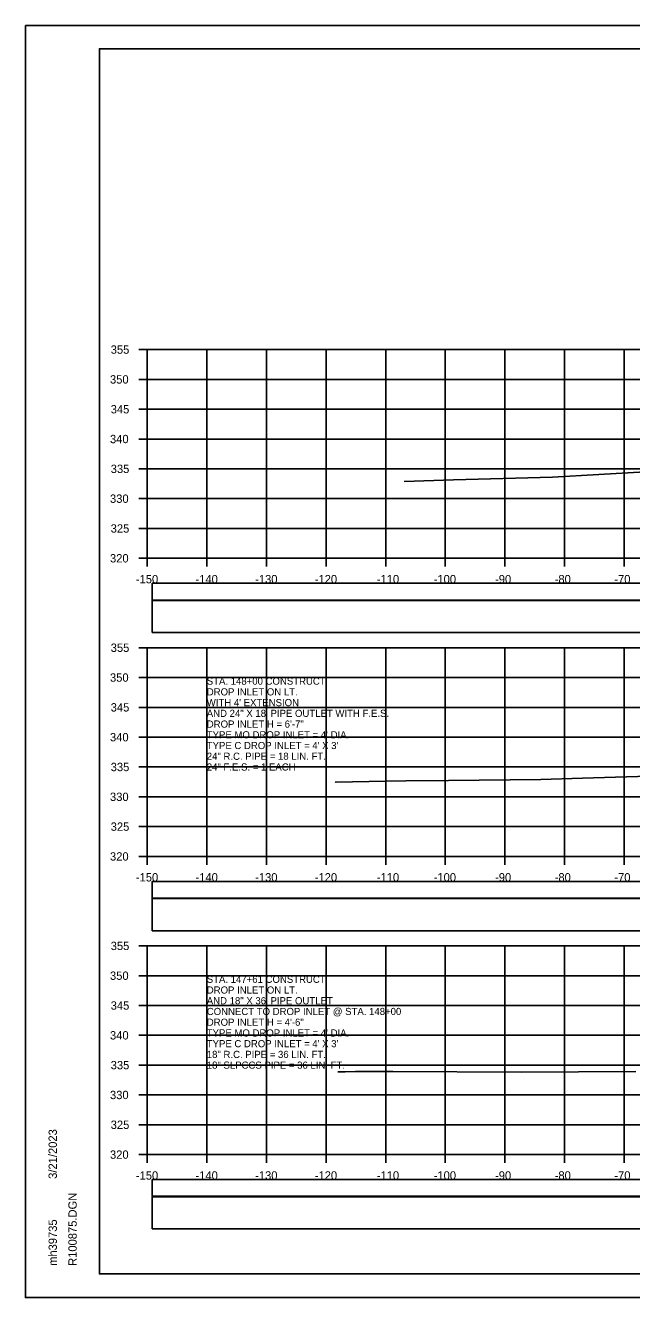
# Model space of a CAD drawing. Extents: x 1368122 to 1710785, y 373130 to 557566.
# Drawn here: x 1368851.8 to 1368953.4, y 379957.1 to 380170.5 of the extents above; entities that cross this region are included whole.
import ezdxf

# ---------------------------------------------------------------- set-up
doc = ezdxf.new("R2010")
doc.units = 0
for name, color, linetype in [('R_Alt Surface', 7, 'Continuous'), ('R_Axis', 7, 'Continuous'), ('R_Axis Annot', 7, 'Continuous'), ('R_Border', 7, 'Continuous'), ('R_Exist Surface', 7, 'Continuous'), ('R_Grid', 7, 'Continuous'), ('R_No Plot', 7, 'Continuous'), ('R_Water Annot', 7, 'Continuous')]:
    doc.layers.add(name, color=color, linetype=linetype)

msp = doc.modelspace()

# ---------------------------------------------------------------- linework, layer by layer
for points in [[(1368873.07, 380068.65), (1369171.37, 380068.65), (1369171.37, 380074.06), (1368873.07, 380074.06)], [(1368873.07, 380018.65), (1369171.37, 380018.65), (1369171.37, 380024.06), (1368873.07, 380024.06)], [(1368873.07, 379968.65), (1369171.37, 379968.65), (1369171.37, 379974.06), (1368873.07, 379974.06)]]:
    msp.add_lwpolyline(points, close=True)
at = {"layer": 'R_Alt Surface'}
for points in [[(1368873.07, 380074.12), (1369171.37, 380074.12), (1369171.37, 380076.93), (1368873.07, 380076.93)], [(1368873.07, 380024.12), (1369171.37, 380024.12), (1369171.37, 380026.93), (1368873.07, 380026.93)], [(1368873.07, 379974.12), (1369171.37, 379974.12), (1369171.37, 379976.93), (1368873.07, 379976.93)]]:
    msp.add_lwpolyline(points, close=True, dxfattribs=at)
at = {"layer": 'R_Axis'}
for p, q in [((1368870.82, 380116.12), (1368872.22, 380116.12)), ((1368872.22, 380081.12), (1368872.22, 380116.12)), ((1368870.82, 380111.12), (1368872.22, 380111.12)), ((1368870.82, 380106.12), (1368872.22, 380106.12)), ((1368870.82, 380101.12), (1368872.22, 380101.12)), ((1368870.82, 380096.12), (1368872.22, 380096.12)), ((1368870.82, 380091.12), (1368872.22, 380091.12)), ((1368870.82, 380086.12), (1368872.22, 380086.12)), ((1368870.82, 380081.12), (1368872.22, 380081.12)), ((1368872.22, 380081.12), (1369172.22, 380081.12)), ((1368872.22, 380079.72), (1368872.22, 380081.12)), ((1368882.22, 380079.72), (1368882.22, 380081.12)), ((1368892.22, 380079.72), (1368892.22, 380081.12)), ((1368902.22, 380079.72), (1368902.22, 380081.12)), ((1368912.22, 380079.72), (1368912.22, 380081.12)), ((1368922.22, 380079.72), (1368922.22, 380081.12)), ((1368932.22, 380079.72), (1368932.22, 380081.12)), ((1368942.22, 380079.72), (1368942.22, 380081.12)), ((1368952.22, 380079.72), (1368952.22, 380081.12)), ((1368870.82, 380066.12), (1368872.22, 380066.12)), ((1368872.22, 380031.12), (1368872.22, 380066.12)), ((1368870.82, 380061.12), (1368872.22, 380061.12)), ((1368870.82, 380056.12), (1368872.22, 380056.12)), ((1368870.82, 380051.12), (1368872.22, 380051.12)), ((1368870.82, 380046.12), (1368872.22, 380046.12)), ((1368870.82, 380041.12), (1368872.22, 380041.12)), ((1368870.82, 380036.12), (1368872.22, 380036.12)), ((1368870.82, 380031.12), (1368872.22, 380031.12)), ((1368872.22, 380031.12), (1369172.22, 380031.12)), ((1368872.22, 380029.72), (1368872.22, 380031.12)), ((1368882.22, 380029.72), (1368882.22, 380031.12)), ((1368892.22, 380029.72), (1368892.22, 380031.12)), ((1368902.22, 380029.72), (1368902.22, 380031.12)), ((1368912.22, 380029.72), (1368912.22, 380031.12)), ((1368922.22, 380029.72), (1368922.22, 380031.12)), ((1368932.22, 380029.72), (1368932.22, 380031.12)), ((1368942.22, 380029.72), (1368942.22, 380031.12)), ((1368952.22, 380029.72), (1368952.22, 380031.12)), ((1368870.82, 380016.12), (1368872.22, 380016.12)), ((1368872.22, 379981.12), (1368872.22, 380016.12)), ((1368870.82, 380011.12), (1368872.22, 380011.12)), ((1368870.82, 380006.12), (1368872.22, 380006.12)), ((1368870.82, 380001.12), (1368872.22, 380001.12)), ((1368870.82, 379996.12), (1368872.22, 379996.12)), ((1368870.82, 379991.12), (1368872.22, 379991.12)), ((1368870.82, 379986.12), (1368872.22, 379986.12)), ((1368870.82, 379981.12), (1368872.22, 379981.12)), ((1368872.22, 379981.12), (1369172.22, 379981.12)), ((1368872.22, 379979.72), (1368872.22, 379981.12)), ((1368882.22, 379979.72), (1368882.22, 379981.12)), ((1368892.22, 379979.72), (1368892.22, 379981.12)), ((1368902.22, 379979.72), (1368902.22, 379981.12)), ((1368912.22, 379979.72), (1368912.22, 379981.12)), ((1368922.22, 379979.72), (1368922.22, 379981.12)), ((1368932.22, 379979.72), (1368932.22, 379981.12)), ((1368942.22, 379979.72), (1368942.22, 379981.12)), ((1368952.22, 379979.72), (1368952.22, 379981.12))]:
    msp.add_line(p, q, dxfattribs=at)
at = {"layer": 'R_Border'}
for p, q in [((1368864.22, 380166.58), (1369180.4, 380166.58)), ((1368864.22, 379961.12), (1368864.22, 380166.58)), ((1368864.22, 379961.12), (1368864.22, 379961.12)), ((1369180.4, 379961.12), (1368864.22, 379961.12))]:
    msp.add_line(p, q, dxfattribs=at)
at = {"layer": 'R_Exist Surface'}
for points in [[(1368915.3, 380094.01), (1368923.61, 380094.26), (1368940.2, 380094.74), (1368963.5, 380096.09)], [(1368903.76, 380043.65), (1368903.89, 380043.56), (1368912.17, 380043.77), (1368915.61, 380043.81), (1368922.74, 380043.88), (1368938.23, 380044.03), (1368945.25, 380044.26), (1368961.87, 380044.76)], [(1368904.17, 379994.99), (1368905.4, 379995.02), (1368907.13, 379995.05), (1368913.41, 379995.06), (1368934.95, 379994.94), (1368954.19, 379995.08)]]:
    msp.add_lwpolyline(points, dxfattribs=at)
at = {"layer": 'R_Grid'}
for p, q in [((1368872.22, 380116.12), (1369172.22, 380116.12)), ((1368872.22, 380081.12), (1368872.22, 380116.12)), ((1368882.22, 380081.12), (1368882.22, 380116.12)), ((1368892.22, 380081.12), (1368892.22, 380116.12)), ((1368902.22, 380081.12), (1368902.22, 380116.12)), ((1368912.22, 380081.12), (1368912.22, 380116.12)), ((1368922.22, 380081.12), (1368922.22, 380116.12)), ((1368932.22, 380081.12), (1368932.22, 380116.12)), ((1368942.22, 380081.12), (1368942.22, 380116.12)), ((1368952.22, 380081.12), (1368952.22, 380116.12)), ((1368872.22, 380111.12), (1369172.22, 380111.12)), ((1368872.22, 380106.12), (1369172.22, 380106.12)), ((1368872.22, 380101.12), (1369172.22, 380101.12)), ((1368872.22, 380096.12), (1369172.22, 380096.12)), ((1368872.22, 380091.12), (1369172.22, 380091.12)), ((1368872.22, 380086.12), (1369172.22, 380086.12)), ((1368872.22, 380081.12), (1369172.22, 380081.12)), ((1368872.22, 380066.12), (1369172.22, 380066.12)), ((1368872.22, 380031.12), (1368872.22, 380066.12)), ((1368882.22, 380031.12), (1368882.22, 380066.12)), ((1368892.22, 380031.12), (1368892.22, 380066.12)), ((1368902.22, 380031.12), (1368902.22, 380066.12)), ((1368912.22, 380031.12), (1368912.22, 380066.12)), ((1368922.22, 380031.12), (1368922.22, 380066.12)), ((1368932.22, 380031.12), (1368932.22, 380066.12)), ((1368942.22, 380031.12), (1368942.22, 380066.12)), ((1368952.22, 380031.12), (1368952.22, 380066.12)), ((1368872.22, 380061.12), (1369172.22, 380061.12)), ((1368872.22, 380056.12), (1369172.22, 380056.12)), ((1368872.22, 380051.12), (1369172.22, 380051.12)), ((1368872.22, 380046.12), (1369172.22, 380046.12)), ((1368872.22, 380041.12), (1369172.22, 380041.12)), ((1368872.22, 380036.12), (1369172.22, 380036.12)), ((1368872.22, 380031.12), (1369172.22, 380031.12)), ((1368872.22, 380016.12), (1369172.22, 380016.12)), ((1368872.22, 379981.12), (1368872.22, 380016.12)), ((1368882.22, 379981.12), (1368882.22, 380016.12)), ((1368892.22, 379981.12), (1368892.22, 380016.12)), ((1368902.22, 379981.12), (1368902.22, 380016.12)), ((1368912.22, 379981.12), (1368912.22, 380016.12)), ((1368922.22, 379981.12), (1368922.22, 380016.12)), ((1368932.22, 379981.12), (1368932.22, 380016.12)), ((1368942.22, 379981.12), (1368942.22, 380016.12)), ((1368952.22, 379981.12), (1368952.22, 380016.12)), ((1368872.22, 380011.12), (1369172.22, 380011.12)), ((1368872.22, 380006.12), (1369172.22, 380006.12)), ((1368872.22, 380001.12), (1369172.22, 380001.12)), ((1368872.22, 379996.12), (1369172.22, 379996.12)), ((1368872.22, 379991.12), (1369172.22, 379991.12)), ((1368872.22, 379986.12), (1369172.22, 379986.12)), ((1368872.22, 379981.12), (1369172.22, 379981.12))]:
    msp.add_line(p, q, dxfattribs=at)
at = {"layer": 'R_No Plot'}
for p, q in [((1368851.82, 380170.48), (1369185.15, 380170.48)), ((1368851.82, 379957.15), (1369185.15, 379957.15))]:
    msp.add_line(p, q, dxfattribs=at)
for points in [[(1368851.81, 380170.48), (1369185.15, 380170.48), (1369185.15, 379957.14), (1368851.81, 379957.14)], [(1369098.14, 380166.58), (1369117.76, 380166.58), (1369117.76, 380156.7), (1369133.87, 380156.7), (1369157.07, 380156.7), (1369157.19, 380128.55), (1369180.4, 380128.55), (1369180.4, 379961.12), (1368864.22, 379961.12), (1368864.22, 380166.58)]]:
    msp.add_lwpolyline(points, close=True, dxfattribs=at)

# ---------------------------------------------------------------- texts
at = {"layer": 'R_Axis Annot'}
for s, p in [('355', (1368866.11, 380115.42)), ('350', (1368865.99, 380110.42)), ('345', (1368866.11, 380105.42)), ('340', (1368865.99, 380100.42)), ('335', (1368866.11, 380095.42)), ('330', (1368865.99, 380090.42)), ('325', (1368866.11, 380085.42)), ('320', (1368865.99, 380080.42)), ('-150', (1368870.33, 380076.92)), ('-140', (1368880.33, 380076.92)), ('-130', (1368890.33, 380076.92)), ('-120', (1368900.33, 380076.92)), ('-110', (1368910.73, 380076.92)), ('-100', (1368920.27, 380076.92)), ('-90', (1368930.56, 380076.92)), ('-80', (1368940.56, 380076.92)), ('-70', (1368950.56, 380076.92)), ('355', (1368866.11, 380065.42)), ('350', (1368865.99, 380060.42)), ('345', (1368866.11, 380055.42)), ('340', (1368865.99, 380050.42)), ('335', (1368866.11, 380045.42)), ('330', (1368865.99, 380040.42)), ('325', (1368866.11, 380035.42)), ('320', (1368865.99, 380030.42)), ('-150', (1368870.33, 380026.92)), ('-140', (1368880.33, 380026.92)), ('-130', (1368890.33, 380026.92)), ('-120', (1368900.33, 380026.92)), ('-110', (1368910.73, 380026.92)), ('-100', (1368920.27, 380026.92)), ('-90', (1368930.56, 380026.92)), ('-80', (1368940.56, 380026.92)), ('-70', (1368950.56, 380026.92)), ('355', (1368866.11, 380015.42)), ('350', (1368865.99, 380010.42)), ('345', (1368866.11, 380005.42)), ('340', (1368865.99, 380000.42)), ('335', (1368866.11, 379995.42)), ('330', (1368865.99, 379990.42)), ('325', (1368866.11, 379985.42)), ('320', (1368865.99, 379980.42)), ('-150', (1368870.33, 379976.92)), ('-140', (1368880.33, 379976.92)), ('-130', (1368890.33, 379976.92)), ('-120', (1368900.33, 379976.92)), ('-110', (1368910.73, 379976.92)), ('-100', (1368920.27, 379976.92)), ('-90', (1368930.56, 379976.92)), ('-80', (1368940.56, 379976.92)), ('-70', (1368950.56, 379976.92))]:
    msp.add_text(s, height=1.4, dxfattribs=at).set_placement(p)
at = {"layer": 'R_Border'}
for s, p in [('3/21/2023', (1368857.09, 379977.05)), ('R100875.DGN', (1368860.41, 379962.45)), ('mh39735', (1368857.09, 379962.45))]:
    msp.add_text(s, height=1.4, rotation=90, dxfattribs=at).set_placement(p)
at = {"layer": 'R_Water Annot'}
for s, p in [('STA. 148+00 CONSTRUCT', (1368882.22, 380059.92)), ('DROP INLET ON LT.', (1368882.22, 380058.12)), ("WITH 4' EXTENSION", (1368882.22, 380056.32)), ('AND 24" X 18\' PIPE OUTLET WITH F.E.S.', (1368882.22, 380054.52)), ('DROP INLET H = 6\'-7"', (1368882.22, 380052.72)), ("TYPE MO DROP INLET = 4' DIA.", (1368882.22, 380050.92)), ("TYPE C DROP INLET = 4' X 3'", (1368882.22, 380049.12)), ('24" R.C. PIPE = 18 LIN. FT.', (1368882.22, 380047.32)), ('24" F.E.S. = 1 EACH', (1368882.22, 380045.52)), ('STA. 147+61 CONSTRUCT', (1368882.22, 380009.92)), ('DROP INLET ON LT.', (1368882.22, 380008.12)), ('AND 18" X 36\' PIPE OUTLET', (1368882.22, 380006.32)), ('CONNECT TO DROP INLET @ STA. 148+00', (1368882.22, 380004.52)), ('DROP INLET H = 4\'-6"', (1368882.22, 380002.72)), ("TYPE MO DROP INLET = 4' DIA.", (1368882.22, 380000.92)), ("TYPE C DROP INLET = 4' X 3'", (1368882.22, 379999.12)), ('18" R.C. PIPE = 36 LIN. FT.', (1368882.22, 379997.32)), ('18" SLPCCS PIPE = 36 LIN. FT.', (1368882.22, 379995.52))]:
    msp.add_text(s, height=1.2, dxfattribs=at).set_placement(p)

doc.saveas('drawing.dxf')
